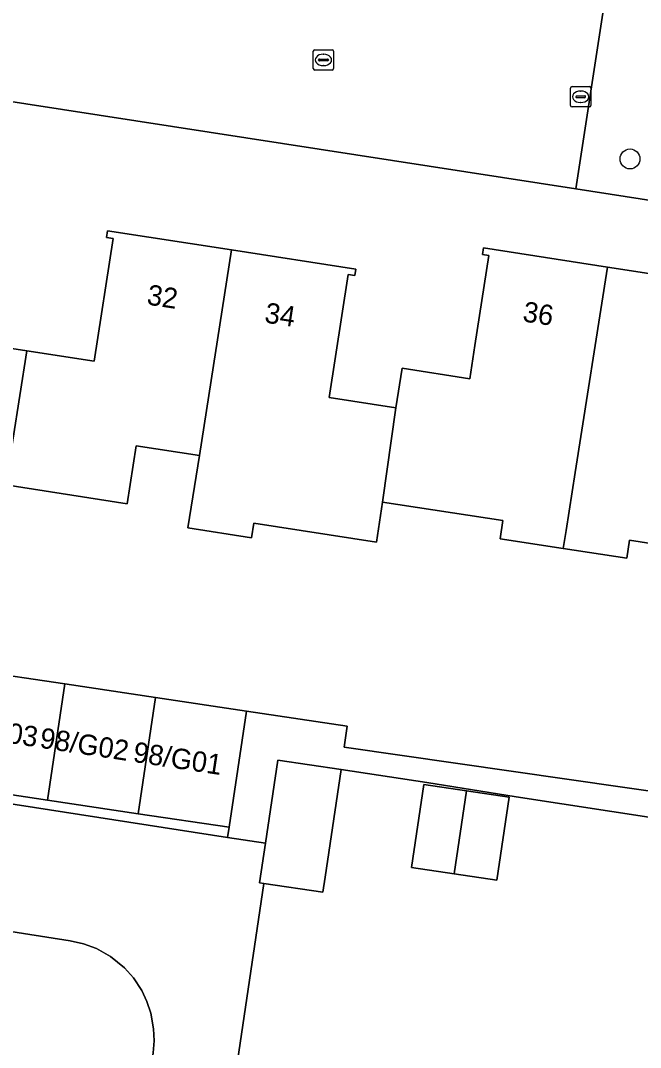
# Model space of a CAD drawing. Extents: x 161483 to 162250, y 379484 to 380833.
# Drawn here: x 161752.7 to 161783.2, y 380603.9 to 380654.4 of the extents above; entities that cross this region are included whole.
import ezdxf

# ---------------------------------------------------------------- set-up
doc = ezdxf.new("R2010")
doc.units = 0
for name, color, linetype in [('IMGEO_Boom', 7, 'Continuous'), ('IMGEO_Erf', 7, 'Continuous'), ('IMGEO_Kolk', 7, 'Continuous'), ('IMGEO_Pand', 7, 'Continuous'), ('IMGEO_Pand_nummerreeks', 7, 'Continuous'), ('IMGEO_Rijbaan_lokaal_open', 7, 'Continuous'), ('IMGEO_Voetpad_open', 7, 'Continuous')]:
    doc.layers.add(name, color=color, linetype=linetype)

msp = doc.modelspace()

# ---------------------------------------------------------------- linework, layer by layer
at = {"layer": 'IMGEO_Boom'}
msp.add_circle((161782.685, 380647.571), 0.489, dxfattribs=at)
at = {"layer": 'IMGEO_Erf'}
for points in [[(161925.898, 380623.516), (161823.912, 380639.282), (161780.025, 380646.103), (161736.717, 380652.782), (161731.74, 380653.484)], [(161749.728, 380638.646), (161753.018, 380638.138), (161756.328, 380637.626), (161757.259, 380643.653), (161756.934, 380643.704), (161756.984, 380644.03), (161763.082, 380643.097), (161769.206, 380642.16), (161769.156, 380641.833), (161768.829, 380641.884), (161767.888, 380635.843), (161771.167, 380635.332), (161771.472, 380637.29), (161774.806, 380636.77), (161775.061, 380638.405), (161775.749, 380642.823), (161775.424, 380642.874), (161775.474, 380643.2), (161781.58, 380642.258), (161787.666, 380641.32)], [(161788.635, 380627.906), (161782.662, 380628.828), (161782.525, 380627.941), (161779.401, 380628.422), (161776.295, 380628.902), (161776.432, 380629.791), (161770.518, 380630.705), (161770.213, 380628.73), (161764.18, 380629.661), (161764.065, 380628.94), (161760.944, 380629.436), (161761.51, 380632.996), (161758.4, 380633.476), (161757.96, 380630.622), (161751.986, 380631.545)], [(161750.43, 380622.432), (161754.893, 380621.765), (161759.356, 380621.098), (161763.819, 380620.431), (161768.779, 380619.69), (161768.624, 380618.651), (161798.865, 380614.315), (161798.885, 380614.516), (161803.054, 380614.092), (161803.016, 380613.72), (161879.814, 380602.708)], [(161722.998, 380620.409), (161762.888, 380614.224), (161762.965, 380614.72), (161758.502, 380615.387), (161754.039, 380616.054), (161749.576, 380616.722)], [(161784.042, 380615.157), (161777.083, 380616.222), (161772.686, 380616.922), (161768.486, 380617.565), (161767.696, 380612.271), (161767.585, 380611.529), (161764.673, 380611.963), (161761.717, 380591.955)], [(161724.808, 380583.386), (161754.33, 380578.833), (161755.449, 380578.66), (161759.226, 380603.627), (161759.278, 380604.221), (161759.258, 380604.817), (161759.121, 380605.582), (161758.929, 380606.161), (161758.674, 380606.698), (161758.262, 380607.322), (161757.82, 380607.818), (161757.141, 380608.37), (161756.451, 380608.757), (161755.815, 380608.996), (161755.152, 380609.143), (161722.17, 380614.317)]]:
    msp.add_lwpolyline(points, dxfattribs=at)
msp.add_lwpolyline([(161776.129, 380612.122), (161774.03, 380612.436), (161771.931, 380612.749), (161772.54, 380616.829), (161774.639, 380616.516), (161776.738, 380616.203)], close=True, dxfattribs=at)
at = {"layer": 'IMGEO_Kolk'}
for p, q in [((161767.108, 380652.011), (161767.108, 380652.863)), ((161767.183, 380652.937), (161768.035, 380652.937)), ((161767.41, 380652.48), (161767.808, 380652.48)), ((161767.596, 380652.717), (161767.621, 380652.717)), ((161768.109, 380652.863), (161768.109, 380652.011)), ((161767.367, 380652.431), (161767.367, 380652.443)), ((161767.805, 380652.394), (161767.407, 380652.394)), ((161767.619, 380652.157), (161767.594, 380652.157)), ((161767.851, 380652.443), (161767.851, 380652.431)), ((161768.035, 380651.937), (161767.183, 380651.937)), ((161779.759, 380650.198), (161779.759, 380651.05)), ((161779.834, 380651.124), (161780.686, 380651.124)), ((161780.76, 380651.05), (161780.76, 380650.198)), ((161780.018, 380650.618), (161780.018, 380650.63)), ((161780.456, 380650.581), (161780.058, 380650.581)), ((161780.061, 380650.667), (161780.459, 380650.667)), ((161780.247, 380650.904), (161780.272, 380650.904)), ((161780.502, 380650.63), (161780.502, 380650.618)), ((161780.686, 380650.124), (161779.834, 380650.124)), ((161780.27, 380650.344), (161780.245, 380650.344))]:
    msp.add_line(p, q, dxfattribs=at)
for points in [[(161767.108, 380652.011), (161767.108, 380652.863)], [(161767.183, 380652.937), (161768.035, 380652.937)], [(161768.109, 380652.863), (161768.109, 380652.011)], [(161768.035, 380651.937), (161767.183, 380651.937)], [(161779.759, 380650.198), (161779.759, 380651.05)], [(161779.834, 380651.124), (161780.686, 380651.124)], [(161780.76, 380651.05), (161780.76, 380650.198)], [(161780.686, 380650.124), (161779.834, 380650.124)]]:
    msp.add_lwpolyline(points, dxfattribs=at)
for centre, radius, start, end in [((161767.185, 380652.861), 0.0765, 91.552, 178.448), ((161767.185, 380652.861), 0.0765, 91.552, 178.448), ((161767.407, 380652.44), 0.0403, 85.8775, 175.7526), ((161767.812, 380652.442), 0.0386, 1.7309, 96.639), ((161768.033, 380652.861), 0.0765, 1.552, 88.448), ((161768.033, 380652.861), 0.0765, 1.552, 88.448), ((161767.185, 380652.013), 0.0765, 181.552, 268.448), ((161767.185, 380652.013), 0.0765, 181.552, 268.448), ((161767.404, 380652.43), 0.0366, 178.938, 274.7102), ((161767.808, 380652.437), 0.043, 264.8664, 352.4533), ((161768.033, 380652.013), 0.0765, 271.552, 358.448), ((161768.033, 380652.013), 0.0765, 271.552, 358.448), ((161779.836, 380651.048), 0.0765, 91.552, 178.448), ((161779.836, 380651.048), 0.0765, 91.552, 178.448), ((161780.684, 380651.048), 0.0765, 1.552, 88.448), ((161780.684, 380651.048), 0.0765, 1.552, 88.448), ((161780.058, 380650.627), 0.0403, 85.8775, 175.7526), ((161780.055, 380650.617), 0.0366, 178.938, 274.7102), ((161780.459, 380650.624), 0.043, 264.8664, 352.4533), ((161780.463, 380650.629), 0.0386, 1.7309, 96.639), ((161779.836, 380650.2), 0.0765, 181.552, 268.448), ((161779.836, 380650.2), 0.0765, 181.552, 268.448), ((161780.684, 380650.2), 0.0765, 271.552, 358.448), ((161780.684, 380650.2), 0.0765, 271.552, 358.448)]:
    msp.add_arc(centre, radius, start, end, dxfattribs=at)
for centre, major_axis, ratio, start_param, end_param in [((161767.595, 380652.437), (-0.387, 0.002), 0.722429, 4.712389, 7.853982), ((161767.62, 380652.437), (-0.39, 0.002), 0.717154, 1.570796, 4.712389), ((161780.246, 380650.624), (-0.387, 0.002), 0.722429, 4.712389, 7.853982), ((161780.271, 380650.624), (-0.39, 0.002), 0.717154, 1.570796, 4.712389)]:
    msp.add_ellipse(centre, major_axis=major_axis, ratio=ratio, start_param=start_param, end_param=end_param, dxfattribs=at)
at = {"layer": 'IMGEO_Pand'}
for points in [[(161744.919, 380645.885), (161743.349, 380635.806), (161742.904, 380632.949), (161742.743, 380631.915), (161746.316, 380631.363), (161746.476, 380632.396), (161751.986, 380631.545), (161753.018, 380638.138), (161749.728, 380638.646), (161750.66, 380644.674), (161750.986, 380644.623), (161751.036, 380644.95)], [(161761.51, 380632.996), (161763.082, 380643.097), (161756.984, 380644.03), (161756.934, 380643.704), (161757.259, 380643.653), (161756.328, 380637.626), (161753.018, 380638.138), (161751.986, 380631.545), (161757.96, 380630.622), (161758.4, 380633.476)], [(161770.518, 380630.705), (161771.167, 380635.332), (161767.888, 380635.843), (161768.829, 380641.884), (161769.156, 380641.833), (161769.206, 380642.16), (161763.082, 380643.097), (161761.51, 380632.996), (161760.944, 380629.436), (161764.065, 380628.94), (161764.18, 380629.661), (161770.213, 380628.73)], [(161781.58, 380642.258), (161775.474, 380643.2), (161775.424, 380642.874), (161775.749, 380642.823), (161775.061, 380638.405), (161774.806, 380636.77), (161771.472, 380637.29), (161771.167, 380635.332), (161770.518, 380630.705), (161776.432, 380629.791), (161776.295, 380628.902), (161779.401, 380628.422), (161779.541, 380629.311), (161779.99, 380632.163)], [(161781.58, 380642.258), (161779.99, 380632.163), (161779.541, 380629.311), (161779.401, 380628.422), (161782.525, 380627.941), (161782.662, 380628.828), (161788.635, 380627.906), (161789.687, 380634.467), (161786.358, 380634.978), (161787.29, 380641.044), (161787.616, 380640.993), (161787.666, 380641.32)], [(161749.576, 380616.722), (161754.039, 380616.054), (161754.893, 380621.765), (161750.43, 380622.432)], [(161759.356, 380621.098), (161754.893, 380621.765), (161754.039, 380616.054), (161758.502, 380615.387)], [(161759.356, 380621.098), (161758.502, 380615.387), (161762.965, 380614.72), (161763.819, 380620.431)], [(161768.486, 380617.565), (161765.359, 380618.012), (161764.751, 380613.935), (161764.462, 380611.994), (161764.673, 380611.963), (161767.585, 380611.529), (161767.696, 380612.271)], [(161774.639, 380616.516), (161772.54, 380616.829), (161771.931, 380612.749), (161774.03, 380612.436)], [(161774.639, 380616.516), (161774.03, 380612.436), (161776.129, 380612.122), (161776.738, 380616.203)]]:
    msp.add_lwpolyline(points, close=True, dxfattribs=at)
at = {"layer": 'IMGEO_Rijbaan_lokaal_open'}
msp.add_lwpolyline([(161731.74, 380653.484), (161736.717, 380652.782), (161780.025, 380646.103), (161781.385, 380654.948), (161748.07, 380660.149), (161747.638, 380657.113), (161737.557, 380658.585), (161737.315, 380656.852), (161732.898, 380657.538), (161733.119, 380658.982), (161727.294, 380659.878), (161727, 380658.08), (161726.57, 380655.421), (161730.933, 380654.746)], dxfattribs=at)
msp.add_lwpolyline([(161764.673, 380611.963), (161764.462, 380611.994), (161764.751, 380613.935), (161762.888, 380614.224), (161722.998, 380620.409), (161722.17, 380614.317), (161755.152, 380609.143), (161755.815, 380608.996), (161756.451, 380608.757), (161757.141, 380608.37), (161757.82, 380607.818), (161758.262, 380607.322), (161758.674, 380606.698), (161758.929, 380606.161), (161759.121, 380605.582), (161759.258, 380604.817), (161759.278, 380604.221), (161759.226, 380603.627), (161755.449, 380578.66), (161759.209, 380578.08), (161761.171, 380592.041), (161761.717, 380591.955)], close=True, dxfattribs=at)
at = {"layer": 'IMGEO_Voetpad_open'}
msp.add_lwpolyline([(161807.605, 380805.299), (161802.298, 380806.133), (161797.296, 380773.35), (161796.862, 380770.298), (161796.426, 380767.228), (161798.606, 380766.939), (161795.986, 380750), (161793.024, 380730.851), (161790.225, 380712.603), (161787.978, 380697.958), (161781.385, 380654.948), (161780.025, 380646.103), (161823.912, 380639.282), (161925.898, 380623.516)], dxfattribs=at)
msp.add_lwpolyline([(161768.624, 380618.651), (161768.779, 380619.69), (161763.819, 380620.431), (161762.965, 380614.72), (161762.888, 380614.224), (161764.751, 380613.935), (161765.359, 380618.012), (161768.486, 380617.565), (161772.686, 380616.922), (161777.083, 380616.222), (161784.042, 380615.157), (161784.905, 380615.016), (161784.914, 380615.077), (161786.965, 380614.771), (161789.017, 380614.464), (161789, 380614.351), (161798.722, 380612.913), (161798.865, 380614.315)], close=True, dxfattribs=at)

# ---------------------------------------------------------------- texts
at = {"layer": 'IMGEO_Pand_nummerreeks'}
for s, rotation, p in [('32', 351.301, (161758.885, 380640.421)), ('34', 351.301, (161764.674, 380639.535)), ('36', 351.2337, (161777.368, 380639.59)), ('98/G03', 351.3997, (161749.146, 380619.312)), ('98/G02', 351.3997, (161753.615, 380618.636)), ('98/G01', 351.3997, (161758.205, 380617.942))]:
    msp.add_text(s, height=1, rotation=rotation, dxfattribs=at).set_placement(p)

doc.saveas('drawing.dxf')
